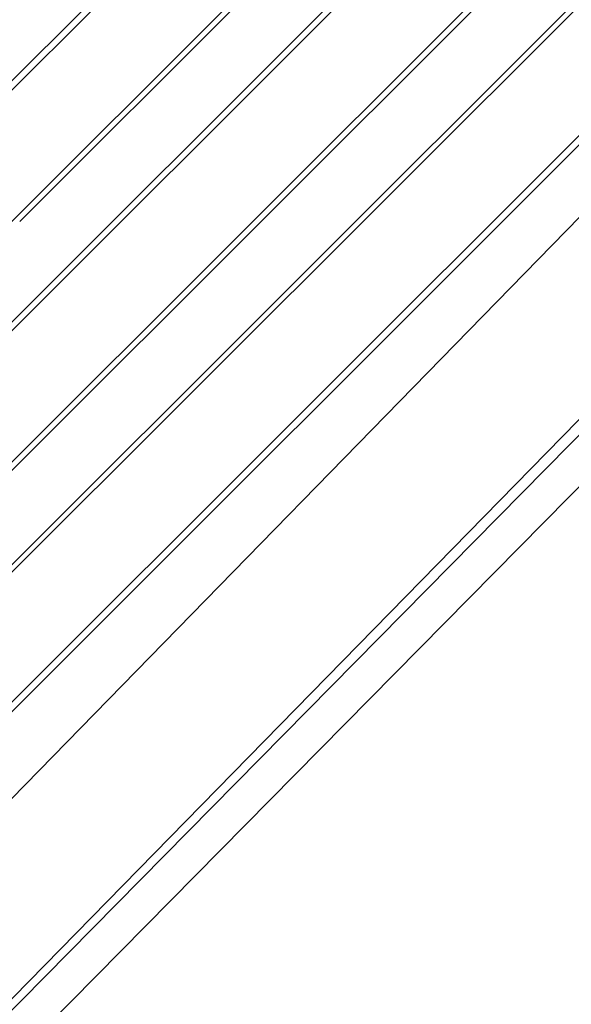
# Paper-space layout 'Sheet' of a CAD drawing. Header units: inches. Extents: x 0.2 to 10.8, y 0.2 to 8.3.
# Tile 540 of 545: x 9.825 to 9.996, y 6.617 to 6.922. Entities that reach past the tile are written whole.
import ezdxf

# ---------------------------------------------------------------- set-up
doc = ezdxf.new("R2010")
doc.units = ezdxf.units.IN
doc.header["$MEASUREMENT"] = 0
doc.layers.get('0').update_dxf_attribs({"lineweight": 5})
doc.styles.add('My Text', font='tahoma.ttf')
doc.dimstyles.new('My Dimension - mm [in] (ANSI)$0', dxfattribs={"dimtxt": 0.12, "dimasz": 0.09842519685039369, "dimexe": 0.125, "dimexo": 0.06299999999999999, "dimgap": 0.03149606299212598, "dimtad": 0, "dimlfac": 250, "dimzin": 4, "dimdsep": 46, "dimtxsty": 'My Text', "dimblk": 'Filled-1', "dimcen": 0.09, "dimclrd": 1, "dimclre": 1, "dimclrt": 1, "dimadec": 1, "dimazin": 1, "dimtfac": 1, "dimtofl": 0, "dimtmove": 0, "dimatfit": 3, "dimfxl": 1, "dimtolj": 1, "dimtzin": 4, "dimlwd": -1, "dimlwe": -1, "dimarcsym": 0})

# ---------------------------------------------------------------- blocks, each defined once
blk = doc.blocks.new('*D11')
at = {"color": 1, "true_color": 0xff0000}
for p, q in [((10.62197169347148, 6.868953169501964), (10.62197169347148, 5.332491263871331)), ((8.790261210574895, 6.233465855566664), (8.790261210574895, 5.332491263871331)), ((8.691836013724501, 5.457491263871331), (8.593410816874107, 5.457491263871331)), ((10.72039689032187, 5.457491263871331), (10.81882208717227, 5.457491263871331))]:
    blk.add_line(p, q, dxfattribs=at)
at = {"layer": 'Defpoints', "color": 0}
for p in [(10.62197169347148, 6.931953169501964), (8.790261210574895, 6.296465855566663), (10.62197169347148, 5.457491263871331)]:
    blk.add_point(p, dxfattribs=at)
at = {"color": 1, "true_color": 0xff0000, "insert": (9.671286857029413, 5.457491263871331), "char_height": 0.12, "attachment_point": 5, "style": 'My Text'}
blk.add_mtext('\\A1;457.93 mm [18.029 in]', dxfattribs=at)
blk = doc.blocks.new('Filled-1')

psp = doc.layouts.new('Sheet')

# ---------------------------------------------------------------- linework, layer by layer
at = {"color": 0, "linetype": 'ByBlock', "lineweight": -3}
for p, q in [((9.712496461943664, 6.790670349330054), (10.24630395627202, 7.324453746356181)), ((10.32016886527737, 7.323547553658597), (9.737582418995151, 6.740972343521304)), ((10.2356840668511, 7.316669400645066), (9.711216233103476, 6.792218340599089)), ((9.728679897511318, 6.766035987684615), (10.2574516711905, 7.29483030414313)), ((9.824787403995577, 6.859674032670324), (10.25874122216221, 7.293571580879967)), ((9.737060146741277, 6.743113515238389), (10.28411128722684, 7.290351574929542)), ((9.758296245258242, 6.720911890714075), (10.29469551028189, 7.257383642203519)), ((9.826962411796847, 6.78698600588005), (10.29598142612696, 7.256117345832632)), ((9.728548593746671, 6.659296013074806), (10.32157265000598, 7.252417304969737)), ((9.725957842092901, 6.654470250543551), (10.32121668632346, 7.249518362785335)), ((9.65793144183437, 6.546089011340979), (10.31640321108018, 7.204560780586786)), ((9.659449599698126, 6.544570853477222), (10.31792136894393, 7.20304262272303)), ((9.674680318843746, 6.529340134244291), (10.32625189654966, 7.196938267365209)), ((10.33499444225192, 7.142455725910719), (9.705302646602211, 6.498717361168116)), ((10.33648763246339, 7.136352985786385), (9.743798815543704, 6.535219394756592)), ((9.756201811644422, 6.531835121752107), (10.34234142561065, 7.126326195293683)), ((9.76192040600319, 6.722063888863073), (9.826962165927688, 6.786985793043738))]:
    psp.add_line(p, q, dxfattribs=at)

# ---------------------------------------------------------------- dimensions: what is measured, and where the dimension line sits
dim = psp.add_linear_dim(base=(10.62197169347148, 5.457491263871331), p1=(8.790261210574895, 6.296465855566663), p2=(10.62197169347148, 6.931953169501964), dimstyle='My Dimension - mm [in] (ANSI)$0', override={"dimpost": ' mm'})
dim.commit()
dim.dimension.update_dxf_attribs({"geometry": '*D11', "text_midpoint": (9.671286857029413, 5.457491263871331), "dimtype": 160})

doc.saveas('drawing.dxf')
